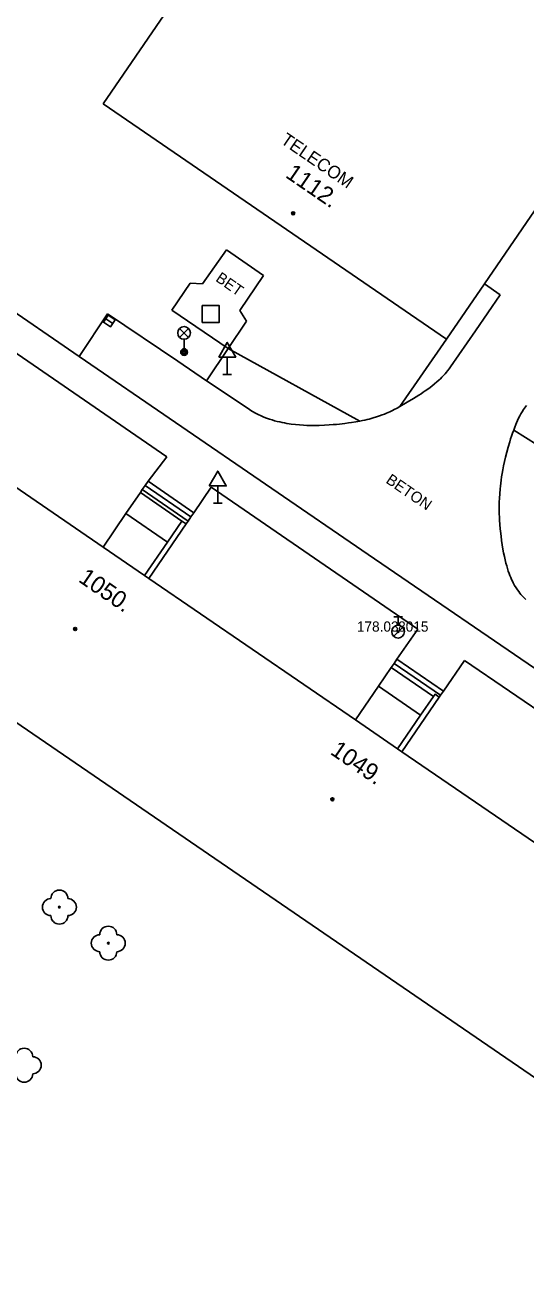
# Model space of a CAD drawing. Extents: x -539515 to -538098, y -1182060 to -1180157.
# Drawn here: x -538716.8 to -538687.3, y -1181340.3 to -1181266 of the extents above; entities that cross this region are included whole.
import ezdxf

# ---------------------------------------------------------------- set-up
doc = ezdxf.new("R2010")
doc.units = 0
for name, color, linetype in [('Vrstva 10', 7, 'Continuous'), ('Vrstva 11', 7, 'Continuous'), ('Vrstva 21', 7, 'Continuous'), ('Vrstva 22', 7, 'Continuous'), ('Vrstva 23', 7, 'Continuous'), ('Vrstva 26', 7, 'Continuous'), ('Vrstva 27', 7, 'Continuous'), ('Vrstva 28', 7, 'Continuous'), ('Vrstva 33', 7, 'Continuous'), ('Vrstva 34', 7, 'Continuous'), ('Vrstva 39', 7, 'Continuous'), ('Vrstva 40', 7, 'Continuous'), ('Vrstva 41', 7, 'Continuous'), ('Vrstva 47', 7, 'Continuous'), ('Vrstva 5', 7, 'Continuous'), ('Vrstva 7', 7, 'Continuous')]:
    doc.layers.add(name, color=color, linetype=linetype)

msp = doc.modelspace()

# ---------------------------------------------------------------- linework, layer by layer
at = {"layer": 'Vrstva 10'}
for p, q in [((-538689.745, -1181281.25), (-538688.81, -1181281.89)), ((-538713.58, -1181285.53), (-538711.91, -1181283.01)), ((-538713.58, -1181285.53), (-538696.576, -1181297.176)), ((-538696.576, -1181297.176), (-538679.57, -1181308.82))]:
    msp.add_line(p, q, dxfattribs=at)
for points in [[(-538694.282, -1181288.209), (-538693.913, -1181287.989), (-538693.754, -1181287.891), (-538693.607, -1181287.799), (-538693.471, -1181287.711), (-538693.344, -1181287.627), (-538693.228, -1181287.548), (-538693.013, -1181287.395), (-538692.831, -1181287.257), (-538692.675, -1181287.132), (-538692.543, -1181287.019), (-538692.43, -1181286.918), (-538692.334, -1181286.827), (-538692.251, -1181286.745), (-538692.181, -1181286.673), (-538692.061, -1181286.542), (-538691.974, -1181286.441), (-538691.911, -1181286.363), (-538691.818, -1181286.243), (-538691.73, -1181286.12), (-538690.27, -1181284.005), (-538688.81, -1181281.89)], [(-538711.91, -1181283.01), (-538707.78, -1181285.8), (-538706.089, -1181286.943), (-538703.65, -1181288.59)], [(-538703.65, -1181288.59), (-538703.564, -1181288.647), (-538703.478, -1181288.701), (-538703.392, -1181288.752), (-538703.22, -1181288.848), (-538703.05, -1181288.935), (-538702.883, -1181289.013), (-538702.717, -1181289.083), (-538702.555, -1181289.145), (-538702.395, -1181289.201), (-538702.238, -1181289.252), (-538702.085, -1181289.297), (-538701.935, -1181289.337), (-538701.788, -1181289.372), (-538701.645, -1181289.404), (-538701.505, -1181289.431), (-538701.369, -1181289.456), (-538701.236, -1181289.477), (-538701.107, -1181289.496), (-538700.854, -1181289.527), (-538700.616, -1181289.549), (-538700.392, -1181289.564), (-538700.181, -1181289.574), (-538699.982, -1181289.58), (-538699.796, -1181289.581), (-538699.621, -1181289.58), (-538699.457, -1181289.577), (-538699.15, -1181289.565), (-538698.883, -1181289.549), (-538698.649, -1181289.531), (-538698.447, -1181289.512), (-538698.27, -1181289.494), (-538697.963, -1181289.457), (-538697.736, -1181289.426), (-538697.567, -1181289.402), (-538697.317, -1181289.362), (-538697.07, -1181289.32), (-538696.919, -1181289.292), (-538696.777, -1181289.262), (-538696.645, -1181289.232), (-538696.521, -1181289.202), (-538696.29, -1181289.139), (-538696.089, -1181289.077), (-538695.914, -1181289.018), (-538695.761, -1181288.962), (-538695.628, -1181288.91), (-538695.512, -1181288.862), (-538695.309, -1181288.773), (-538695.159, -1181288.701), (-538695.046, -1181288.644), (-538694.877, -1181288.555), (-538694.71, -1181288.46), (-538694.282, -1181288.209)], [(-538687.267, -1181288.399), (-538687.33, -1181288.481), (-538687.386, -1181288.559), (-538687.436, -1181288.633), (-538687.525, -1181288.774), (-538687.598, -1181288.899), (-538687.659, -1181289.011), (-538687.71, -1181289.11), (-538687.793, -1181289.288), (-538687.853, -1181289.424), (-538687.896, -1181289.528), (-538687.959, -1181289.687), (-538688.02, -1181289.85), (-538688.084, -1181290.029), (-538688.144, -1181290.203), (-538688.2, -1181290.372)], [(-538688.2, -1181290.372), (-538688.252, -1181290.536), (-538688.348, -1181290.855), (-538688.43, -1181291.155), (-538688.502, -1181291.437), (-538688.563, -1181291.702), (-538688.615, -1181291.951), (-538688.66, -1181292.184), (-538688.699, -1181292.403), (-538688.731, -1181292.608), (-538688.759, -1181292.8), (-538688.782, -1181292.981), (-538688.801, -1181293.15), (-538688.817, -1181293.308), (-538688.842, -1181293.605), (-538688.858, -1181293.864), (-538688.867, -1181294.091), (-538688.872, -1181294.288), (-538688.873, -1181294.461), (-538688.869, -1181294.763), (-538688.861, -1181294.988), (-538688.852, -1181295.157), (-538688.834, -1181295.409), (-538688.81, -1181295.66), (-538688.795, -1181295.802), (-538688.762, -1181296.083), (-538688.728, -1181296.352), (-538688.691, -1181296.608), (-538688.652, -1181296.85), (-538688.611, -1181297.077), (-538688.568, -1181297.29), (-538688.524, -1181297.488), (-538688.478, -1181297.673), (-538688.431, -1181297.845)], [(-538688.431, -1181297.845), (-538688.383, -1181298.004), (-538688.335, -1181298.152), (-538688.287, -1181298.289), (-538688.238, -1181298.415), (-538688.19, -1181298.531), (-538688.143, -1181298.639), (-538688.097, -1181298.738), (-538688.051, -1181298.83), (-538688.006, -1181298.914), (-538687.963, -1181298.992), (-538687.877, -1181299.134), (-538687.798, -1181299.255), (-538687.724, -1181299.357), (-538687.656, -1181299.444), (-538687.595, -1181299.517), (-538687.54, -1181299.58), (-538687.438, -1181299.686), (-538687.358, -1181299.762), (-538687.297, -1181299.817)]]:
    msp.add_lwpolyline(points, dxfattribs=at)
at = {"layer": 'Vrstva 11'}
for p, q in [((-538728.48, -1181275.25), (-538713.58, -1181285.53)), ((-538727.48, -1181278.34), (-538708.42, -1181291.42)), ((-538704.91, -1181279.25), (-538706.33, -1181281.24)), ((-538702.74, -1181280.76), (-538704.91, -1181279.25)), ((-538704.14, -1181282.82), (-538702.74, -1181280.76)), ((-538707.06, -1181281.21), (-538708.13, -1181282.79)), ((-538706.33, -1181281.24), (-538707.06, -1181281.21)), ((-538708.13, -1181282.79), (-538704.81, -1181285.05)), ((-538703.74, -1181283.45), (-538704.14, -1181282.82)), ((-538704.81, -1181285.05), (-538703.74, -1181283.45)), ((-538691.97, -1181284.5), (-538694.71, -1181288.46)), ((-538706.089, -1181286.943), (-538704.81, -1181285.05)), ((-538697.07, -1181289.32), (-538704.81, -1181285.05)), ((-538688.02, -1181289.85), (-538686.64, -1181290.71)), ((-538709.53, -1181292.86), (-538708.42, -1181291.42)), ((-538707.178, -1181295.207), (-538709.87, -1181293.354)), ((-538707.008, -1181294.96), (-538709.7, -1181293.107)), ((-538706.838, -1181294.713), (-538709.53, -1181292.86)), ((-538706.838, -1181294.713), (-538705.82, -1181293.21)), ((-538705.82, -1181293.21), (-538693.65, -1181301.57)), ((-538709.985, -1181293.524), (-538707.537, -1181295.2)), ((-538693.65, -1181301.57), (-538694.89, -1181303.33)), ((-538692.742, -1181305.528), (-538695.229, -1181303.825)), ((-538692.324, -1181305.45), (-538695.059, -1181303.577)), ((-538692.155, -1181305.203), (-538694.89, -1181303.33)), ((-538692.155, -1181305.203), (-538690.92, -1181303.4)), ((-538690.92, -1181303.4), (-538678.77, -1181311.7))]:
    msp.add_line(p, q, dxfattribs=at)
for points in [[(-538710.832, -1181294.761), (-538709.985, -1181293.524), (-538709.87, -1181293.354), (-538709.7, -1181293.107), (-538709.53, -1181292.86)], [(-538706.838, -1181294.713), (-538707.008, -1181294.96), (-538707.178, -1181295.207), (-538707.29, -1181295.37)], [(-538695.982, -1181304.924), (-538695.229, -1181303.825), (-538695.059, -1181303.577), (-538694.89, -1181303.33)], [(-538692.155, -1181305.203), (-538692.324, -1181305.45), (-538692.4, -1181305.56)]]:
    msp.add_lwpolyline(points, dxfattribs=at)
at = {"layer": 'Vrstva 21'}
for radius in [0.375, 0.05]:
    msp.add_circle((-538694.82, -1181301.71), radius, dxfattribs=at)
at = {"layer": 'Vrstva 22'}
for centre in [(-538714.75, -1181317.92), (-538711.87, -1181320.04)]:
    msp.add_circle(centre, 0.05, dxfattribs=at)
for centre, start, end in [((-538714.75, -1181317.42), 0, 180), ((-538715.25, -1181317.92), 90, 270), ((-538714.25, -1181317.92), 270, 90), ((-538714.75, -1181318.42), 180, 0), ((-538711.87, -1181319.54), 0, 180), ((-538712.37, -1181320.04), 90, 270), ((-538711.37, -1181320.04), 270, 90), ((-538711.87, -1181320.54), 180, 0), ((-538716.82, -1181326.72), 0, 180), ((-538716.32, -1181327.22), 270, 90), ((-538716.82, -1181327.72), 180, 0)]:
    msp.add_arc(centre, 0.5, start, end, dxfattribs=at)
at = {"layer": 'Vrstva 26'}
msp.add_lwpolyline([(-538706.34, -1181283.52), (-538705.34, -1181283.52), (-538705.34, -1181282.52), (-538706.34, -1181282.52)], close=True, dxfattribs=at)
at = {"layer": 'Vrstva 27'}
msp.add_line((-538711.604, -1181283.577), (-538712.018, -1181283.297), dxfattribs=at)
msp.add_lwpolyline([(-538711.464, -1181283.37), (-538711.878, -1181283.09), (-538712.158, -1181283.504), (-538711.744, -1181283.784)], close=True, dxfattribs=at)
at = {"layer": 'Vrstva 28'}
for p, q in [((-538695.07, -1181300.835), (-538694.57, -1181300.835)), ((-538694.82, -1181301.335), (-538694.82, -1181300.835)), ((-538695.078, -1181301.982), (-538694.548, -1181301.452))]:
    msp.add_line(p, q, dxfattribs=at)
msp.add_circle((-538694.82, -1181301.71), 0.375, dxfattribs=at)
at = {"layer": 'Vrstva 33'}
for p, q in [((-538707.675, -1181284.4), (-538707.145, -1181283.87)), ((-538707.675, -1181283.87), (-538707.145, -1181284.4)), ((-538707.41, -1181284.51), (-538707.41, -1181285.26))]:
    msp.add_line(p, q, dxfattribs=at)
for centre, radius in [((-538707.41, -1181284.135), 0.375), ((-538707.41, -1181285.26), 0.2), ((-538707.41, -1181285.26), 0.145), ((-538707.41, -1181285.26), 0.0876)]:
    msp.add_circle(centre, radius, dxfattribs=at)
at = {"layer": 'Vrstva 34'}
for p, q in [((-538704.875, -1181285.558), (-538704.875, -1181286.576)), ((-538705.125, -1181286.576), (-538704.625, -1181286.576)), ((-538705.43, -1181293.134), (-538705.43, -1181294.15)), ((-538705.68, -1181294.15), (-538705.18, -1181294.15))]:
    msp.add_line(p, q, dxfattribs=at)
for points in [[(-538705.375, -1181285.558), (-538704.375, -1181285.558), (-538704.875, -1181284.692)], [(-538705.93, -1181293.134), (-538704.93, -1181293.134), (-538705.43, -1181292.266)]]:
    msp.add_lwpolyline(points, close=True, dxfattribs=at)
at = {"layer": 'Vrstva 39'}
for centre, radius in [((-538700.995, -1181277.094), 0.09), ((-538700.995, -1181277.094), 0.0398), ((-538713.821, -1181301.553), 0.09), ((-538713.821, -1181301.553), 0.0398), ((-538698.688, -1181311.575), 0.09), ((-538698.688, -1181311.575), 0.0398)]:
    msp.add_circle(centre, radius, dxfattribs=at)
at = {"layer": 'Vrstva 5'}
for p, q in [((-538712.18, -1181270.66), (-538694.92, -1181245.4)), ((-538691.97, -1181284.5), (-538712.18, -1181270.66)), ((-538712.181, -1181296.731), (-538710.832, -1181294.761)), ((-538710.832, -1181294.761), (-538708.384, -1181296.437)), ((-538724.84, -1181301.89), (-538635.14, -1181363.33)), ((-538697.335, -1181306.9), (-538695.982, -1181304.924)), ((-538695.982, -1181304.924), (-538693.494, -1181306.627))]:
    msp.add_line(p, q, dxfattribs=at)
for points in [[(-538674.73, -1181259.32), (-538689.745, -1181281.25)], [(-538689.745, -1181281.25), (-538691.97, -1181284.5)], [(-538718.381, -1181292.484), (-538712.181, -1181296.731)], [(-538712.181, -1181296.731), (-538709.733, -1181298.406)], [(-538709.733, -1181298.406), (-538709.486, -1181298.576)], [(-538709.486, -1181298.576), (-538697.335, -1181306.9)], [(-538697.335, -1181306.9), (-538694.847, -1181308.603)], [(-538694.847, -1181308.603), (-538694.6, -1181308.773)], [(-538694.6, -1181308.773), (-538682.46, -1181317.088)]]:
    msp.add_lwpolyline(points, dxfattribs=at)
at = {"layer": 'Vrstva 7'}
for p, q in [((-538709.486, -1181298.576), (-538707.29, -1181295.37)), ((-538694.6, -1181308.773), (-538692.4, -1181305.56))]:
    msp.add_line(p, q, dxfattribs=at)
for points in [[(-538709.733, -1181298.406), (-538708.384, -1181296.437), (-538707.537, -1181295.2), (-538707.29, -1181295.37)], [(-538694.847, -1181308.603), (-538693.494, -1181306.627), (-538692.742, -1181305.528), (-538692.647, -1181305.39), (-538692.4, -1181305.56)]]:
    msp.add_lwpolyline(points, dxfattribs=at)

# ---------------------------------------------------------------- texts
at = {"layer": 'Vrstva 22'}
msp.add_text('178.03 ', height=0.6, dxfattribs=at).set_placement((-538697.246, -1181301.71))
at = {"layer": 'Vrstva 23'}
msp.add_text('8015', height=0.6, dxfattribs=at).set_placement((-538694.82, -1181301.71))
at = {"layer": 'Vrstva 40'}
for s, rotation, p in [('BET', 325.16778, (-538705.604, -1181281.044)), ('BETON', 325.59248, (-538695.59, -1181292.917))]:
    msp.add_text(s, height=0.65, rotation=rotation, dxfattribs=at).set_placement(p)
at = {"layer": 'Vrstva 41'}
msp.add_text('TELECOM', height=0.75, rotation=325.59629, dxfattribs=at).set_placement((-538701.785, -1181272.931))
at = {"layer": 'Vrstva 47'}
for s, rotation, p in [('1112.', 325.59629, (-538701.507, -1181274.938)), ('1050.', 325.59081, (-538713.684, -1181298.731)), ('1049.', 325.59081, (-538698.866, -1181308.88))]:
    msp.add_text(s, height=1, rotation=rotation, dxfattribs=at).set_placement(p)

doc.saveas('drawing.dxf')
